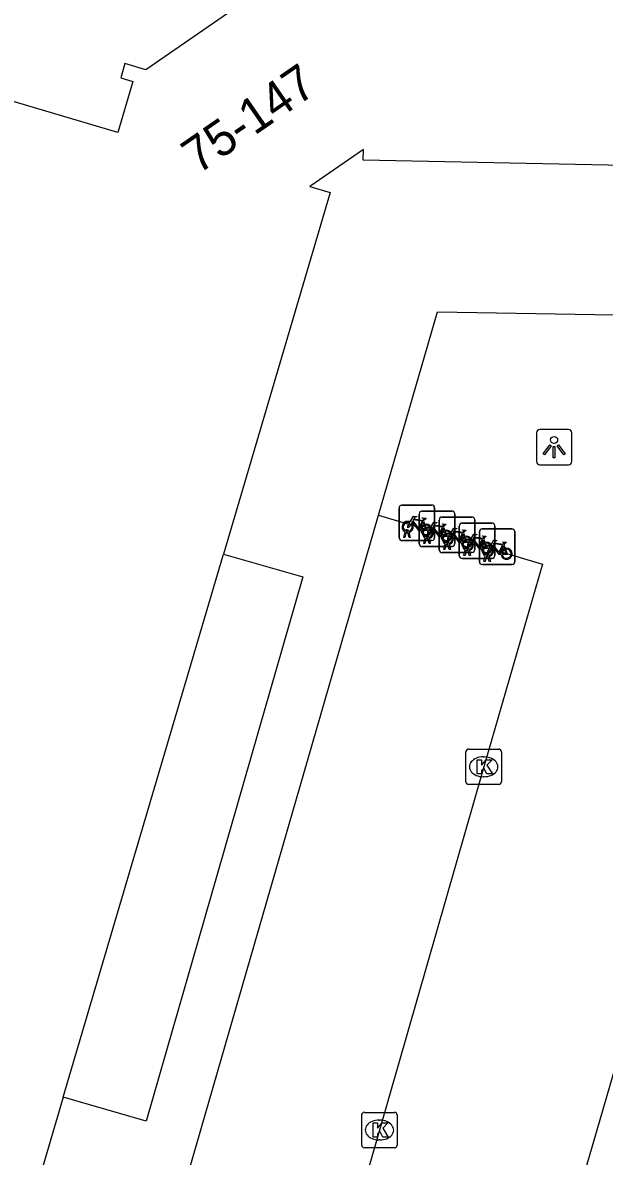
# Model space of a CAD drawing. Extents: x 159822 to 160765, y 380693 to 381634.
# Drawn here: x 160466.39 to 160482.79, y 381282.05 to 381314.05 of the extents above; entities that cross this region are included whole.
import ezdxf

# ---------------------------------------------------------------- set-up
doc = ezdxf.new("R2010")
doc.units = 0
for name, color, linetype in [('IMGEO_Fietsenrek', 7, 'Continuous'), ('IMGEO_Kolk', 7, 'Continuous'), ('IMGEO_Lichtpunt', 7, 'Continuous'), ('IMGEO_Pand', 7, 'Continuous'), ('IMGEO_Pand_nummerreeks', 7, 'Continuous'), ('IMGEO_Rijbaan_lokaal_open', 7, 'Continuous'), ('IMGEO_Voetpad_open', 7, 'Continuous')]:
    doc.layers.add(name, color=color, linetype=linetype)

msp = doc.modelspace()

# ---------------------------------------------------------------- linework, layer by layer
at = {"layer": 'IMGEO_Fietsenrek'}
for p, q in [((160477.003, 381299.511), (160477.003, 381300.352)), ((160477.003, 381300.352), (160477.003, 381299.511)), ((160477.078, 381300.436), (160477.919, 381300.436)), ((160477.919, 381300.436), (160477.078, 381300.436)), ((160477.569, 381299.343), (160477.569, 381300.184)), ((160477.569, 381300.184), (160477.569, 381299.343)), ((160477.644, 381300.268), (160478.485, 381300.268)), ((160478.485, 381300.268), (160477.644, 381300.268)), ((160478.003, 381300.361), (160478.003, 381299.52)), ((160478.003, 381299.52), (160478.003, 381300.361)), ((160478.569, 381300.193), (160478.569, 381299.352)), ((160478.569, 381299.352), (160478.569, 381300.193)), ((160477.69, 381299.985), (160477.726, 381299.89)), ((160478.134, 381299.174), (160478.134, 381300.015)), ((160478.134, 381300.015), (160478.134, 381299.174)), ((160478.209, 381300.099), (160479.05, 381300.099)), ((160479.05, 381300.099), (160478.209, 381300.099)), ((160478.699, 381299.005), (160478.699, 381299.846)), ((160478.699, 381299.846), (160478.699, 381299.005)), ((160478.774, 381299.93), (160479.615, 381299.93)), ((160479.615, 381299.93), (160478.774, 381299.93)), ((160479.134, 381300.024), (160479.134, 381299.183)), ((160479.134, 381299.183), (160479.134, 381300.024)), ((160479.699, 381299.855), (160479.699, 381299.014)), ((160479.699, 381299.014), (160479.699, 381299.855)), ((160477.13, 381299.52), (160477.169, 381299.68)), ((160477.164, 381299.52), (160477.13, 381299.52)), ((160477.199, 381299.668), (160477.164, 381299.52)), ((160477.241, 381299.692), (160477.24, 381299.696)), ((160477.282, 381299.52), (160477.248, 381299.662)), ((160477.272, 381299.703), (160477.273, 381299.696)), ((160477.28, 381299.666), (160477.315, 381299.52)), ((160477.315, 381299.52), (160477.282, 381299.52)), ((160477.696, 381299.352), (160477.735, 381299.512)), ((160477.807, 381299.524), (160477.806, 381299.528)), ((160477.838, 381299.535), (160477.839, 381299.528)), ((160478.256, 381299.817), (160478.292, 381299.722)), ((160478.821, 381299.648), (160478.857, 381299.553)), ((160479.265, 381298.837), (160479.265, 381299.678)), ((160479.265, 381299.678), (160479.265, 381298.837)), ((160479.34, 381299.762), (160480.181, 381299.762)), ((160480.181, 381299.762), (160479.34, 381299.762)), ((160480.265, 381299.687), (160480.265, 381298.846)), ((160480.265, 381298.846), (160480.265, 381299.687)), ((160477.928, 381299.436), (160477.087, 381299.436)), ((160477.087, 381299.436), (160477.928, 381299.436)), ((160478.494, 381299.268), (160477.653, 381299.268)), ((160477.653, 381299.268), (160478.494, 381299.268)), ((160477.73, 381299.352), (160477.696, 381299.352)), ((160477.765, 381299.5), (160477.73, 381299.352)), ((160477.848, 381299.352), (160477.814, 381299.494)), ((160477.846, 381299.498), (160477.881, 381299.352)), ((160477.881, 381299.352), (160477.848, 381299.352)), ((160478.261, 381299.183), (160478.3, 381299.343)), ((160478.295, 381299.183), (160478.261, 381299.183)), ((160478.33, 381299.331), (160478.295, 381299.183)), ((160478.372, 381299.355), (160478.371, 381299.359)), ((160478.413, 381299.183), (160478.379, 381299.325)), ((160478.403, 381299.366), (160478.404, 381299.359)), ((160478.411, 381299.329), (160478.446, 381299.183)), ((160478.446, 381299.183), (160478.413, 381299.183)), ((160478.937, 381299.186), (160478.936, 381299.19)), ((160478.968, 381299.197), (160478.969, 381299.19)), ((160479.386, 381299.479), (160479.422, 381299.384)), ((160479.952, 381299.311), (160479.988, 381299.216)), ((160479.059, 381299.099), (160478.218, 381299.099)), ((160478.218, 381299.099), (160479.059, 381299.099)), ((160479.624, 381298.93), (160478.783, 381298.93)), ((160478.783, 381298.93), (160479.624, 381298.93)), ((160478.826, 381299.014), (160478.865, 381299.174)), ((160478.86, 381299.014), (160478.826, 381299.014)), ((160478.895, 381299.162), (160478.86, 381299.014)), ((160478.978, 381299.014), (160478.944, 381299.156)), ((160478.976, 381299.16), (160479.011, 381299.014)), ((160479.011, 381299.014), (160478.978, 381299.014)), ((160479.392, 381298.846), (160479.431, 381299.006)), ((160479.461, 381298.994), (160479.426, 381298.846)), ((160479.503, 381299.018), (160479.502, 381299.022)), ((160479.544, 381298.846), (160479.51, 381298.988)), ((160479.534, 381299.029), (160479.535, 381299.022)), ((160479.542, 381298.992), (160479.577, 381298.846)), ((160480.19, 381298.762), (160479.349, 381298.762)), ((160479.349, 381298.762), (160480.19, 381298.762)), ((160479.426, 381298.846), (160479.392, 381298.846)), ((160479.577, 381298.846), (160479.544, 381298.846))]:
    msp.add_line(p, q, dxfattribs=at)
for points in [[(160477.337, 381299.91), (160477.285, 381299.82), (160477.245, 381299.795), (160477.246, 381299.842), (160477.301, 381299.936)], [(160477.316, 381299.962), (160477.411, 381300.126), (160477.497, 381300.112), (160477.499, 381300.103), (160477.443, 381300.092), (160477.416, 381300.047), (160477.672, 381300.006)], [(160477.612, 381299.718), (160477.562, 381299.718), (160477.371, 381299.969), (160477.352, 381299.937)], [(160477.659, 381299.981), (160477.402, 381300.022), (160477.385, 381299.993), (160477.552, 381299.773), (160477.659, 381299.981)], [(160477.707, 381299.883), (160477.677, 381299.96), (160477.568, 381299.742), (160477.611, 381299.742)], [(160477.641, 381299.742), (160477.761, 381299.741), (160477.717, 381299.855)], [(160477.737, 381299.862), (160477.792, 381299.717), (160477.642, 381299.717)], [(160477.672, 381300.006), (160477.697, 381300.055), (160477.691, 381300.059), (160477.668, 381300.063), (160477.656, 381300.07), (160477.655, 381300.073), (160477.657, 381300.078), (160477.752, 381300.063), (160477.754, 381300.053), (160477.744, 381300.04), (160477.732, 381300.034), (160477.718, 381300.04), (160477.69, 381299.985)], [(160477.882, 381299.794), (160477.977, 381299.958), (160478.063, 381299.944), (160478.065, 381299.935), (160478.009, 381299.924), (160477.982, 381299.879), (160478.238, 381299.838)], [(160478.225, 381299.813), (160477.968, 381299.854), (160477.951, 381299.825), (160478.118, 381299.605), (160478.225, 381299.813)], [(160478.238, 381299.838), (160478.263, 381299.887), (160478.257, 381299.891), (160478.234, 381299.895), (160478.222, 381299.902), (160478.221, 381299.905), (160478.223, 381299.91), (160478.318, 381299.895), (160478.32, 381299.885), (160478.31, 381299.872), (160478.298, 381299.866), (160478.284, 381299.872), (160478.256, 381299.817)], [(160477.903, 381299.742), (160477.851, 381299.652), (160477.811, 381299.627), (160477.812, 381299.674), (160477.867, 381299.768)], [(160478.178, 381299.55), (160478.128, 381299.55), (160477.937, 381299.801), (160477.918, 381299.769)], [(160478.273, 381299.715), (160478.243, 381299.792), (160478.134, 381299.574), (160478.177, 381299.574)], [(160478.207, 381299.574), (160478.327, 381299.573), (160478.283, 381299.687)], [(160478.303, 381299.694), (160478.358, 381299.549), (160478.208, 381299.549)], [(160478.468, 381299.573), (160478.416, 381299.483), (160478.376, 381299.458), (160478.377, 381299.505), (160478.432, 381299.599)], [(160478.447, 381299.625), (160478.542, 381299.789), (160478.628, 381299.775), (160478.63, 381299.766), (160478.574, 381299.755), (160478.547, 381299.71), (160478.803, 381299.669)], [(160478.743, 381299.381), (160478.693, 381299.381), (160478.502, 381299.632), (160478.483, 381299.6)], [(160478.79, 381299.644), (160478.533, 381299.685), (160478.516, 381299.656), (160478.683, 381299.436), (160478.79, 381299.644)], [(160478.838, 381299.546), (160478.808, 381299.623), (160478.699, 381299.405), (160478.742, 381299.405)], [(160478.772, 381299.405), (160478.892, 381299.404), (160478.848, 381299.518)], [(160478.868, 381299.525), (160478.923, 381299.38), (160478.773, 381299.38)], [(160478.803, 381299.669), (160478.828, 381299.718), (160478.822, 381299.722), (160478.799, 381299.726), (160478.787, 381299.733), (160478.786, 381299.736), (160478.788, 381299.741), (160478.883, 381299.726), (160478.885, 381299.716), (160478.875, 381299.703), (160478.863, 381299.697), (160478.849, 381299.703), (160478.821, 381299.648)], [(160479.012, 381299.456), (160479.107, 381299.62), (160479.193, 381299.606), (160479.195, 381299.597), (160479.139, 381299.586), (160479.112, 381299.541), (160479.368, 381299.5)], [(160479.355, 381299.475), (160479.098, 381299.516), (160479.081, 381299.487), (160479.248, 381299.267), (160479.355, 381299.475)], [(160479.368, 381299.5), (160479.393, 381299.549), (160479.387, 381299.553), (160479.364, 381299.557), (160479.352, 381299.564), (160479.351, 381299.567), (160479.353, 381299.572), (160479.448, 381299.557), (160479.45, 381299.547), (160479.44, 381299.534), (160479.428, 381299.528), (160479.414, 381299.534), (160479.386, 381299.479)], [(160479.033, 381299.404), (160478.981, 381299.314), (160478.941, 381299.289), (160478.942, 381299.336), (160478.997, 381299.43)], [(160479.308, 381299.212), (160479.258, 381299.212), (160479.067, 381299.463), (160479.048, 381299.431)], [(160479.403, 381299.377), (160479.373, 381299.454), (160479.264, 381299.236), (160479.307, 381299.236)], [(160479.337, 381299.236), (160479.457, 381299.235), (160479.413, 381299.349)], [(160479.433, 381299.356), (160479.488, 381299.211), (160479.338, 381299.211)], [(160479.599, 381299.236), (160479.547, 381299.146), (160479.507, 381299.121), (160479.508, 381299.168), (160479.563, 381299.262)], [(160479.578, 381299.288), (160479.673, 381299.452), (160479.759, 381299.438), (160479.761, 381299.429), (160479.705, 381299.418), (160479.678, 381299.373), (160479.934, 381299.332)], [(160479.874, 381299.044), (160479.824, 381299.044), (160479.633, 381299.295), (160479.614, 381299.263)], [(160479.921, 381299.307), (160479.664, 381299.348), (160479.647, 381299.319), (160479.814, 381299.099), (160479.921, 381299.307)], [(160479.969, 381299.209), (160479.939, 381299.286), (160479.83, 381299.068), (160479.873, 381299.068)], [(160479.999, 381299.188), (160480.054, 381299.043), (160479.904, 381299.043)], [(160479.934, 381299.332), (160479.959, 381299.381), (160479.953, 381299.385), (160479.93, 381299.389), (160479.918, 381299.396), (160479.917, 381299.399), (160479.919, 381299.404), (160480.014, 381299.389), (160480.016, 381299.379), (160480.006, 381299.366), (160479.994, 381299.36), (160479.98, 381299.366), (160479.952, 381299.311)], [(160479.903, 381299.068), (160480.023, 381299.067), (160479.979, 381299.181)]]:
    msp.add_lwpolyline(points, dxfattribs=at)
for centre, radius, start, end in [((160477.081, 381300.358), 0.0779, 92.4484, 184.2845), ((160477.081, 381300.358), 0.0779, 92.4484, 184.2845), ((160477.647, 381300.19), 0.0779, 92.4484, 184.2845), ((160477.647, 381300.19), 0.0779, 92.4484, 184.2845), ((160477.925, 381300.358), 0.0779, 2.4484, 94.2845), ((160477.925, 381300.358), 0.0779, 2.4484, 94.2845), ((160478.491, 381300.19), 0.0779, 2.4484, 94.2845), ((160478.491, 381300.19), 0.0779, 2.4484, 94.2845), ((160477.243, 381299.821), 0.159, 62.6766, 242.1369), ((160477.243, 381299.821), 0.129, 63.3192, 238.903), ((160477.243, 381299.821), 0.129, 283.6043, 43.4302), ((160477.243, 381299.821), 0.159, 283.5766, 46.6042), ((160477.77, 381299.737), 0.159, 113.3408, 178.3217), ((160477.77, 381299.737), 0.159, 187.0065, 105.7708), ((160477.77, 381299.737), 0.129, 113.923, 177.9556), ((160477.77, 381299.737), 0.129, 188.6715, 104.5883), ((160478.212, 381300.021), 0.0779, 92.4484, 184.2845), ((160478.212, 381300.021), 0.0779, 92.4484, 184.2845), ((160478.777, 381299.852), 0.0779, 92.4484, 184.2845), ((160478.777, 381299.852), 0.0779, 92.4484, 184.2845), ((160479.056, 381300.021), 0.0779, 2.4484, 94.2845), ((160479.056, 381300.021), 0.0779, 2.4484, 94.2845), ((160479.621, 381299.852), 0.0779, 2.4484, 94.2845), ((160479.621, 381299.852), 0.0779, 2.4484, 94.2845), ((160477.081, 381299.514), 0.0779, 182.4484, 274.2845), ((160477.081, 381299.514), 0.0779, 182.4484, 274.2845), ((160477.223, 381299.692), 0.0499, 12.8025, 158.6934), ((160477.243, 381299.821), 0.159, 253.9967, 271.7867), ((160477.223, 381299.692), 0.0174, 12.8025, 163.4502), ((160477.243, 381299.821), 0.129, 253.415, 269.0204), ((160477.809, 381299.653), 0.159, 62.6766, 242.1369), ((160477.809, 381299.653), 0.129, 63.3192, 238.903), ((160477.789, 381299.524), 0.0499, 12.8025, 158.6934), ((160477.789, 381299.524), 0.0174, 12.8025, 163.4502), ((160477.809, 381299.653), 0.129, 253.415, 269.0204), ((160477.809, 381299.653), 0.129, 283.6043, 43.4302), ((160477.809, 381299.653), 0.159, 283.5766, 46.6042), ((160477.925, 381299.514), 0.0779, 272.4484, 4.2845), ((160477.925, 381299.514), 0.0779, 272.4484, 4.2845), ((160478.336, 381299.569), 0.159, 113.3408, 178.3217), ((160478.336, 381299.569), 0.159, 187.0065, 105.7708), ((160478.336, 381299.569), 0.129, 113.923, 177.9556), ((160478.336, 381299.569), 0.129, 188.6715, 104.5883), ((160478.374, 381299.484), 0.159, 62.6766, 242.1369), ((160478.374, 381299.484), 0.129, 63.3192, 238.903), ((160478.374, 381299.484), 0.129, 283.6043, 43.4302), ((160478.374, 381299.484), 0.159, 283.5766, 46.6042), ((160478.901, 381299.4), 0.159, 113.3408, 178.3217), ((160478.901, 381299.4), 0.159, 187.0065, 105.7708), ((160478.901, 381299.4), 0.129, 113.923, 177.9556), ((160478.901, 381299.4), 0.129, 188.6715, 104.5883), ((160479.343, 381299.684), 0.0779, 92.4484, 184.2845), ((160479.343, 381299.684), 0.0779, 92.4484, 184.2845), ((160480.187, 381299.684), 0.0779, 2.4484, 94.2845), ((160480.187, 381299.684), 0.0779, 2.4484, 94.2845), ((160477.647, 381299.346), 0.0779, 182.4484, 274.2845), ((160477.647, 381299.346), 0.0779, 182.4484, 274.2845), ((160477.809, 381299.653), 0.159, 253.9967, 271.7867), ((160478.354, 381299.355), 0.0499, 12.8025, 158.6934), ((160478.374, 381299.484), 0.159, 253.9967, 271.7867), ((160478.354, 381299.355), 0.0174, 12.8025, 163.4502), ((160478.374, 381299.484), 0.129, 253.415, 269.0204), ((160478.491, 381299.346), 0.0779, 272.4484, 4.2845), ((160478.491, 381299.346), 0.0779, 272.4484, 4.2845), ((160478.939, 381299.315), 0.159, 62.6766, 242.1369), ((160478.939, 381299.315), 0.129, 63.3192, 238.903), ((160478.919, 381299.186), 0.0499, 12.8025, 158.6934), ((160478.919, 381299.186), 0.0174, 12.8025, 163.4502), ((160478.939, 381299.315), 0.129, 253.415, 269.0204), ((160478.939, 381299.315), 0.129, 283.6043, 43.4302), ((160478.939, 381299.315), 0.159, 283.5766, 46.6042), ((160479.056, 381299.177), 0.0779, 272.4484, 4.2845), ((160479.056, 381299.177), 0.0779, 272.4484, 4.2845), ((160479.466, 381299.231), 0.159, 113.3408, 178.3217), ((160479.466, 381299.231), 0.159, 187.0065, 105.7708), ((160479.466, 381299.231), 0.129, 113.923, 177.9556), ((160479.466, 381299.231), 0.129, 188.6715, 104.5883), ((160479.505, 381299.147), 0.159, 62.6766, 242.1369), ((160479.505, 381299.147), 0.129, 63.3192, 238.903), ((160479.505, 381299.147), 0.129, 283.6043, 43.4302), ((160479.505, 381299.147), 0.159, 283.5766, 46.6042), ((160480.032, 381299.063), 0.159, 113.3408, 178.3217), ((160480.032, 381299.063), 0.159, 187.0065, 105.7708), ((160480.032, 381299.063), 0.129, 188.6715, 104.5883), ((160478.212, 381299.177), 0.0779, 182.4484, 274.2845), ((160478.212, 381299.177), 0.0779, 182.4484, 274.2845), ((160478.777, 381299.008), 0.0779, 182.4484, 274.2845), ((160478.777, 381299.008), 0.0779, 182.4484, 274.2845), ((160478.939, 381299.315), 0.159, 253.9967, 271.7867), ((160479.485, 381299.018), 0.0499, 12.8025, 158.6934), ((160479.505, 381299.147), 0.159, 253.9967, 271.7867), ((160479.485, 381299.018), 0.0174, 12.8025, 163.4502), ((160479.505, 381299.147), 0.129, 253.415, 269.0204), ((160479.621, 381299.008), 0.0779, 272.4484, 4.2845), ((160479.621, 381299.008), 0.0779, 272.4484, 4.2845), ((160480.032, 381299.063), 0.129, 113.923, 177.9556), ((160479.343, 381298.84), 0.0779, 182.4484, 274.2845), ((160479.343, 381298.84), 0.0779, 182.4484, 274.2845), ((160480.187, 381298.84), 0.0779, 272.4484, 4.2845), ((160480.187, 381298.84), 0.0779, 272.4484, 4.2845)]:
    msp.add_arc(centre, radius, start, end, dxfattribs=at)
at = {"layer": 'IMGEO_Kolk'}
for p, q in [((160478.885, 381292.623), (160478.885, 381293.475)), ((160478.96, 381293.549), (160479.812, 381293.549)), ((160479.886, 381293.475), (160479.886, 381292.623)), ((160479.373, 381293.329), (160479.398, 381293.329)), ((160479.812, 381292.549), (160478.96, 381292.549)), ((160479.396, 381292.769), (160479.371, 381292.769)), ((160475.946, 381282.37), (160475.946, 381283.222)), ((160476.021, 381283.296), (160476.873, 381283.296)), ((160476.947, 381283.222), (160476.947, 381282.37)), ((160476.434, 381283.076), (160476.459, 381283.076)), ((160476.873, 381282.296), (160476.021, 381282.296)), ((160476.457, 381282.516), (160476.432, 381282.516))]:
    msp.add_line(p, q, dxfattribs=at)
for points in [[(160478.885, 381292.623), (160478.885, 381293.475)], [(160478.96, 381293.549), (160479.812, 381293.549)], [(160479.886, 381293.475), (160479.886, 381292.623)], [(160479.206, 381293.249), (160479.329, 381293.249), (160479.329, 381293.098), (160479.459, 381293.249), (160479.623, 381293.249), (160479.477, 381293.098), (160479.63, 381292.849), (160479.478, 381292.849), (160479.393, 381293.013), (160479.329, 381292.946), (160479.329, 381292.849), (160479.206, 381292.849), (160479.206, 381293.249)], [(160479.812, 381292.549), (160478.96, 381292.549)], [(160475.946, 381282.37), (160475.946, 381283.222)], [(160476.021, 381283.296), (160476.873, 381283.296)], [(160476.947, 381283.222), (160476.947, 381282.37)], [(160476.267, 381282.996), (160476.39, 381282.996), (160476.39, 381282.845), (160476.52, 381282.996), (160476.684, 381282.996), (160476.538, 381282.845), (160476.691, 381282.596), (160476.539, 381282.596), (160476.454, 381282.76), (160476.39, 381282.693), (160476.39, 381282.596), (160476.267, 381282.596), (160476.267, 381282.996)], [(160476.873, 381282.296), (160476.021, 381282.296)]]:
    msp.add_lwpolyline(points, dxfattribs=at)
for centre, start, end in [((160478.962, 381293.473), 91.552, 178.448), ((160478.962, 381293.473), 91.552, 178.448), ((160479.81, 381293.473), 1.552, 88.448), ((160479.81, 381293.473), 1.552, 88.448), ((160478.962, 381292.625), 181.552, 268.448), ((160478.962, 381292.625), 181.552, 268.448), ((160479.81, 381292.625), 271.552, 358.448), ((160479.81, 381292.625), 271.552, 358.448), ((160476.023, 381283.22), 91.552, 178.448), ((160476.023, 381283.22), 91.552, 178.448), ((160476.871, 381283.22), 1.552, 88.448), ((160476.871, 381283.22), 1.552, 88.448), ((160476.023, 381282.372), 181.552, 268.448), ((160476.023, 381282.372), 181.552, 268.448), ((160476.871, 381282.372), 271.552, 358.448), ((160476.871, 381282.372), 271.552, 358.448)]:
    msp.add_arc(centre, 0.0765, start, end, dxfattribs=at)
for centre, major_axis, ratio, start_param, end_param in [((160479.372, 381293.049), (-0.387, 0.002), 0.722429, 4.712389, 7.853982), ((160479.397, 381293.049), (-0.39, 0.002), 0.717154, 1.570796, 4.712389), ((160476.433, 381282.796), (-0.387, 0.002), 0.722429, 4.712389, 7.853982), ((160476.458, 381282.796), (-0.39, 0.002), 0.717154, 1.570796, 4.712389)]:
    msp.add_ellipse(centre, major_axis=major_axis, ratio=ratio, start_param=start_param, end_param=end_param, dxfattribs=at)
at = {"layer": 'IMGEO_Lichtpunt'}
for p, q in [((160480.873, 381302.478), (160480.873, 381301.671)), ((160480.873, 381302.478), (160480.873, 381301.671)), ((160481.775, 381302.573), (160480.967, 381302.573)), ((160481.775, 381302.573), (160480.967, 381302.573)), ((160481.869, 381301.671), (160481.869, 381302.478)), ((160481.869, 381301.671), (160481.869, 381302.478)), ((160480.967, 381301.577), (160481.775, 381301.577)), ((160480.967, 381301.577), (160481.775, 381301.577))]:
    msp.add_line(p, q, dxfattribs=at)
for points in [[(160481.247, 381302.142), (160481.286, 381302.114), (160481.098, 381301.852), (160481.06, 381301.879), (160481.247, 381302.142)], [(160481.349, 381302.094), (160481.396, 381302.094), (160481.396, 381301.772), (160481.349, 381301.772), (160481.349, 381302.094)], [(160481.459, 381302.114), (160481.497, 381302.141), (160481.684, 381301.879), (160481.645, 381301.851), (160481.459, 381302.114)]]:
    msp.add_lwpolyline(points, dxfattribs=at)
msp.add_circle((160481.372, 381302.276), 0.0994, dxfattribs=at)
for centre, start, end in [((160480.967, 381302.478), 90, 180), ((160480.967, 381302.478), 90, 180), ((160481.775, 381302.478), 0, 90), ((160481.775, 381302.478), 0, 90), ((160480.967, 381301.671), 180, 270), ((160480.967, 381301.671), 180, 270), ((160481.775, 381301.671), 270, 0), ((160481.775, 381301.671), 270, 360)]:
    msp.add_arc(centre, 0.0946, start, end, dxfattribs=at)
at = {"layer": 'IMGEO_Pand'}
for points in [[(160476.197, 381319.552), (160476.128, 381316.201), (160474.742, 381316.229), (160474.747, 381316.474), (160474.354, 381316.482), (160474.341, 381315.827), (160469.859, 381312.726), (160469.272, 381312.9), (160469.153, 381312.495), (160469.498, 381312.393), (160469.074, 381310.956), (160465.416, 381312.034), (160455.674, 381278.97), (160461.03, 381277.392)], [(160490.721, 381309.871), (160475.988, 381310.175), (160475.994, 381310.474), (160474.481, 381309.426), (160475.055, 381309.257), (160472.049, 381299.054)], [(160467.531, 381283.72), (160472.049, 381299.054)], [(160467.531, 381283.72), (160466.05, 381278.695), (160461.785, 381279.952), (160461.03, 381277.392)]]:
    msp.add_lwpolyline(points, dxfattribs=at)
at = {"layer": 'IMGEO_Rijbaan_lokaal_open'}
for points in [[(160476.423, 381300.153), (160478.087, 381305.892), (160489.178, 381305.699)], [(160478.242, 381267.82), (160480.958, 381277.212), (160483.801, 381286.967), (160486.724, 381297.124), (160489.178, 381305.699)], [(160476.423, 381300.153), (160481.048, 381298.773), (160479.387, 381293.048), (160476.448, 381282.795), (160474.572, 381276.235), (160469.897, 381277.565)]]:
    msp.add_lwpolyline(points, dxfattribs=at)
at = {"layer": 'IMGEO_Voetpad_open'}
for points in [[(160469.897, 381277.565), (160476.423, 381300.153)], [(160472.049, 381299.054), (160474.287, 381298.407), (160469.866, 381283.045), (160467.531, 381283.72)]]:
    msp.add_lwpolyline(points, dxfattribs=at)

# ---------------------------------------------------------------- texts
at = {"layer": 'IMGEO_Pand_nummerreeks'}
msp.add_text('75-147', height=1, rotation=34.6785, dxfattribs=at).set_placement((160471.33, 381309.755))

doc.saveas('drawing.dxf')
